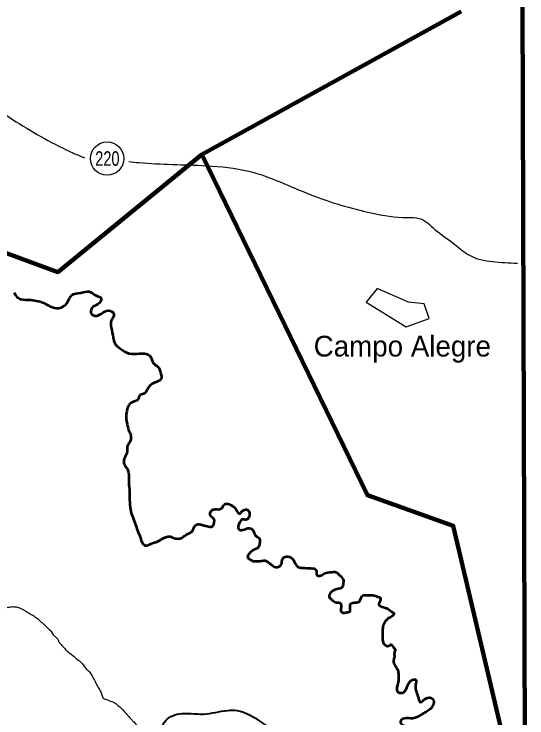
# Model space of a CAD drawing. Extents: x 553962 to 842807, y 8883888 to 9032388.
# Drawn here: x 781131 to 793496, y 8905842 to 8922804 of the extents above; entities that cross this region are included whole.
import ezdxf
from ezdxf.enums import TextEntityAlignment as Align

# ---------------------------------------------------------------- set-up
doc = ezdxf.new("R2010")
doc.units = 0
doc.header["$LTSCALE"] = 200
for name, color, linetype, lineweight in [('12', 7, 'Continuous', 25), ('21', 7, 'Continuous', 25), ('24', 7, 'Continuous', 25), ('3', 7, 'Continuous', 13), ('41', 7, 'Continuous', 40), ('48', 7, 'Continuous', 25), ('57', 7, 'Continuous', 13), ('9', 7, 'Continuous', 90)]:
    doc.layers.add(name, color=color, linetype=linetype, lineweight=lineweight)

msp = doc.modelspace()

# ---------------------------------------------------------------- linework, layer by layer
at = {"layer": '12'}
for points in [[(774127.4, 8922381.7), (774762.8, 8922691.1), (775387.8, 8922672.2), (775861.3, 8922482.8), (776410.6, 8922331.3), (777395.4, 8922179.8), (778039.4, 8921990.4), (778759.1, 8921592.6), (779744, 8921100.2), (781183.4, 8920210), (782566, 8919452.4), (782831.5, 8919338.8)], [(783895.5, 8919249), (784138, 8919225.2), (785766.8, 8919149.4), (786789.5, 8919016.8), (788285.7, 8918448.6), (789744.1, 8918013), (790615.3, 8917899.4), (790899.4, 8917880.4), (791278.2, 8917615.3), (791751.7, 8917255.4), (792111.6, 8916990.3), (792660.8, 8916838.8), (793266.9, 8916800.9)]]:
    msp.add_spline(points, degree=3, dxfattribs=at)
at = {"layer": '12', "lineweight": 40}
msp.add_spline([(781569.2, 8904786.7), (782039.7, 8904747.1), (782669.3, 8904708.5), (783006.7, 8904747.1), (783373.7, 8904928.3), (783777.7, 8905132.8), (784291.7, 8905049.2), (784468.4, 8905065.3), (784754.3, 8905737.1), (785107.7, 8905939.5), (785694.7, 8905935.1), (786283.6, 8906023.1), (786505.7, 8906018.9), (787086.7, 8905742.8), (787462.6, 8905479.4)], degree=3, dxfattribs=at)
at = {"layer": '21'}
msp.add_lwpolyline([(789881.8, 8916188.9), (789618.2, 8915864.4), (790586.5, 8915270.3), (791137.2, 8915470.4), (791021.8, 8915819.8), (790643.3, 8915857.4)], close=True, dxfattribs=at)
at = {"layer": '24', "lineweight": 53}
for points in [[(781130.5, 8916097.6), (781220, 8915963.8), (781483.9, 8915916.6), (781842.1, 8915841.2), (782058.9, 8915737.5), (782256.8, 8915728.1), (782407.6, 8915841.2), (782520.7, 8916029.7), (782737.5, 8916086.3), (782944.9, 8916114.6), (783124, 8916010.9), (783227.6, 8915954.3), (783142.8, 8915803.5), (783029.7, 8915747), (782982.6, 8915605.6), (783086.2, 8915530.2), (783274.8, 8915615), (783453.8, 8915652.7), (783538.7, 8915567.9), (783482.1, 8915435.9), (783472.7, 8915247.4), (783519.8, 8915002.3), (783557.5, 8914870.4), (783689.5, 8914747.8), (783896.8, 8914625.3), (784151.3, 8914625.3), (784311.6, 8914615.9), (784415.3, 8914559.3), (784490.7, 8914389.7), (784594.3, 8914304.8), (784660.3, 8914172.9), (784669.8, 8914003.2), (784509.5, 8913918.4), (784358.7, 8913786.4), (784255, 8913654.5), (784160.8, 8913616.8), (784123.1, 8913522.5), (783953.4, 8913437.7), (783846, 8913234), (783830, 8913084.7), (783856.7, 8912919.4), (783910, 8912732.8), (783942, 8912652.9), (783915.3, 8912477), (783862, 8912402.3), (783856.7, 8912343.7), (783851.3, 8912231.7), (783808.7, 8912141.1), (783776.7, 8912034.5), (783792.7, 8911938.5), (783851.3, 8911858.6), (783888.7, 8911757.3), (783894, 8911554.7), (783910, 8911357.5), (783915.3, 8911096.2)], [(783915.3, 8911096.2), (783936.7, 8910861.7), (783984.6, 8910696.4), (784053.9, 8910520.5), (784107.2, 8910355.2), (784176.5, 8910179.3), (784224.5, 8910056.7), (784293.8, 8909998.1), (784427.1, 8910040.7), (784592.4, 8910094), (784763, 8910190), (784858.9, 8910216.6), (785018.8, 8910168.7), (785141.5, 8910168.7), (785280.1, 8910253.9), (785429.3, 8910344.6), (785482.6, 8910451.2), (785557.3, 8910509.8), (785642.6, 8910499.2), (785786.5, 8910461.8), (785909.1, 8910451.2), (785951.8, 8910541.8), (785957.1, 8910621.8), (785866.5, 8910717.7), (785882.5, 8910829.7), (785946.4, 8910867), (786085, 8910872.3), (786154.3, 8910915), (786197, 8910984.3), (786324.9, 8910989.6), (786399.6, 8910947), (786495.5, 8910840.3), (786559.5, 8910765.7), (786612.8, 8910803), (786666.1, 8910851), (786751.4, 8910861.7), (786804.7, 8910787), (786783.4, 8910664.4), (786719.4, 8910616.4), (786623.5, 8910621.8), (786559.5, 8910531.2), (786532.8, 8910440.5), (786570.2, 8910371.2), (786676.8, 8910381.9), (786794.1, 8910413.9), (786868.7, 8910392.6), (786911.3, 8910317.9), (786954, 8910237.9), (787049.9, 8910158), (787049.9, 8910046), (787023.3, 8909960.7), (786895.3, 8909880.8), (786815.4, 8909822.1), (786762.1, 8909726.2), (786895.3, 8909621.1)], [(786895.3, 8909621.1), (787055.3, 8909621.1), (787183.2, 8909631.8), (787321.8, 8909541.1), (787476.4, 8909477.1), (787577.7, 8909546.4), (787599, 8909669.1), (787695, 8909733.1), (787833.6, 8909685.1), (787908.2, 8909562.5), (787982.9, 8909477.1), (788132.1, 8909455.8), (788334.7, 8909445.1), (788398.7, 8909429.1), (788420, 8909349.1), (788430.7, 8909285.1), (788526.6, 8909274.4), (788622.6, 8909327.8), (788771.8, 8909354.4), (788889.1, 8909354.4), (788974.4, 8909285.1), (789070.4, 8909162.4), (789065.1, 8909082.4), (789049.1, 8909002.4), (788910.5, 8908943.8), (788793.2, 8908890.4), (788750.5, 8908842.4), (788729.2, 8908794.4), (788745.2, 8908730.4), (788803.8, 8908682.4), (788899.8, 8908623.7), (788979.8, 8908618.4), (789017.1, 8908527.7), (789011.7, 8908426.4), (789065.1, 8908373.1), (789129, 8908383.7), (789230.3, 8908410.4), (789230.3, 8908517.1), (789251.6, 8908597.1), (789358.2, 8908623.7), (789459.5, 8908650.4), (789491.5, 8908719.7), (789523.5, 8908783.8), (789646.1, 8908799.8), (789779.4, 8908799.8), (789902, 8908762.4), (789955.3, 8908741.1), (789947.8, 8908639.7), (789926.5, 8908575.7), (789995.8, 8908522.4), (790145.1, 8908469.1), (790230.4, 8908405.1), (790289, 8908357.1), (790246.4, 8908293.1), (790155.8, 8908245.1)], [(790155.8, 8908245.1), (790081.1, 8908170.4), (790033.1, 8908074.4), (790011.8, 8907941), (790011.8, 8907807.7), (790022.5, 8907690.3), (790091.8, 8907583.7), (790182.4, 8907589), (790219.7, 8907610.3), (790278.4, 8907541), (790321, 8907487.7), (790299.7, 8907413), (790299.7, 8907317), (790278.4, 8907226.3), (790315.7, 8907103.7), (790379.7, 8906991.7), (790401, 8906879.6), (790395.6, 8906741), (790369, 8906602.3), (790363.7, 8906495.6), (790422.3, 8906447.6), (790518.2, 8906458.3), (790619.5, 8906613), (790736.8, 8906762.3), (790816.8, 8906762.3), (790811.5, 8906645), (790874.1, 8906341.8), (790921.9, 8906222.4), (791101, 8906329.9), (791244.2, 8906270.2), (791184.6, 8906079.2), (790969.7, 8905935.9), (790742.8, 8905828.4), (790539.8, 8905828.4), (790444.3, 8905756.8), (790539.8, 8905649.3), (790742.8, 8905625.5), (790778.6, 8905518), (790814.4, 8905303.1), (790874.1, 8905159.8), (791053.2, 8905136), (791220.4, 8905088.2), (791256.2, 8904968.8), (791184.6, 8904801.7), (791136.8, 8904670.3), (791268.1, 8904479.3), (791471.1, 8904359.9), (791733.8, 8904264.4), (791865.1, 8904180.8), (792080, 8903965.9), (792235.2, 8903834.6), (792378.5, 8903822.6), (792497.9, 8903762.9), (792545.7, 8903631.6), (792450.1, 8903524.1)]]:
    msp.add_spline(points, degree=3, dxfattribs=at)
at = {"layer": '24'}
for points in [[(777617.6, 8912828.3), (777839.2, 8912869.9), (777991.6, 8912793.7), (778178.6, 8912766), (778455.7, 8912835.2), (778621.9, 8912856), (778760.5, 8912849.1), (778843.6, 8912745.2), (778864.3, 8912662.1), (778912.8, 8912502.8), (778850.5, 8912322.7), (778739.7, 8912191.1), (778663.5, 8912045.6), (778573.4, 8911865.5), (778497.2, 8911657.7), (778455.7, 8911366.8), (778434.9, 8911048.2), (778476.5, 8910750.4), (778518, 8910535.6), (778545.7, 8910341.7), (778580.4, 8910189.3), (778649.6, 8910085.4), (778732.8, 8909960.8), (778871.3, 8909884.6), (779051.4, 8909787.6), (779210.7, 8909787.6), (779356.1, 8909773.7), (779453.1, 8909759.9), (779598.6, 8909621.3), (779695.5, 8909496.7), (779834.1, 8909316.6), (779917.2, 8909178.1), (780007.2, 8909053.4), (780007.2, 8908921.8), (780009.3, 8908822.2), (780018.8, 8908742.2), (780037.6, 8908666.9), (780056.4, 8908582.2), (780110.5, 8908518.7), (780178.7, 8908476.4), (780303.4, 8908427), (780439.8, 8908424.6), (780552.7, 8908419.9), (780618.6, 8908419.9), (780740.9, 8908452.8), (780832.7, 8908471.7), (780938.5, 8908495.2), (781042, 8908518.7), (781150.2, 8908521.1), (781263.2, 8908495.2), (781387.8, 8908429.3), (781472.5, 8908377.6), (781569, 8908323.5), (781672.5, 8908252.9), (781759.5, 8908175.3)], [(781759.5, 8908175.3), (781863, 8908083.5), (781926.5, 8908022.4), (781997.1, 8907957.2), (782102.9, 8907815.9), (782171.2, 8907759.5), (782213.5, 8907679.4), (782262.9, 8907613.6), (782352.3, 8907512.3), (782425.2, 8907441.7), (782531.1, 8907357), (782676.9, 8907234.6), (782782.8, 8907147.6), (782848.6, 8907053.4), (782940.4, 8906956.9), (783011, 8906855.7), (783159.2, 8906575.7), (783220.3, 8906469.7), (783255.6, 8906373.2), (783272.1, 8906326.2), (783340.3, 8906290.9), (783488.5, 8906234.4), (783563.8, 8906201.4), (783613.2, 8906161.4), (783697.8, 8906090.8), (783801.3, 8905980.2), (783897.8, 8905874.3), (783959, 8905801.3), (784020.1, 8905744.9), (784166, 8905566), (784241.2, 8905481.3), (784307.1, 8905415.4), (784351.8, 8905340.1), (784389.4, 8905257.7), (784427.1, 8905180), (784502.3, 8905071.8), (784582.3, 8904954.1), (784624.7, 8904890.5), (784660, 8904796.4), (784690.5, 8904709.3), (784692.9, 8904612.8), (784714.1, 8904551.6), (784761.1, 8904448.1), (784855.2, 8904304.5), (784921.1, 8904184.5), (785034, 8904031.5), (785179.8, 8903887.9), (785290.4, 8903796.1), (785433.9, 8903713.8), (785622.1, 8903633.7), (785819.7, 8903567.8), (785993.8, 8903509), (786073.7, 8903483.1), (786156.1, 8903424.3), (786240.8, 8903313.7)]]:
    msp.add_spline(points, degree=3, dxfattribs=at)
at = {"layer": '3', "lineweight": 25}
msp.add_lwpolyline([(563033.9, 9026438.8), (793061.1, 9026438.8), (793495.6, 8889836.8), (563468.3, 8889836.8)], close=True, dxfattribs=at)
at = {"layer": '48'}
msp.add_circle((783373.6, 8919321.2), 401.3, dxfattribs=at)
at = {"layer": '57', "lineweight": 90}
for points in [[(793248.2, 8967604.7), (789920.9, 8964868.6), (790631.2, 8962124.8), (789231, 8961331.3), (791021.9, 8954091.1), (791021, 8954103), (793292.6, 8953646.3), (793454.5, 8902751.1)], [(765974.5, 8912469.6), (771548.8, 8911642.3), (776566.8, 8913518.4), (780614.1, 8917160.1), (782189.6, 8916587.3), (785656.2, 8919415.9), (791912, 8922868)]]:
    msp.add_lwpolyline(points, dxfattribs=at)
at = {"layer": '57', "lineweight": 25}
for points in [[(793292.6, 8953646.3), (793495.6, 8889836.8), (724892.6, 8889849.6)], [(765974.5, 8912469.6), (771548.8, 8911642.3), (776566.8, 8913518.4), (780614.1, 8917160.1), (782189.6, 8916587.3), (785656.2, 8919415.9), (791912, 8922868)]]:
    msp.add_lwpolyline(points, dxfattribs=at)
at = {"layer": '9'}
for points in [[(765974.5, 8912469.6), (771548.8, 8911642.3), (776566.8, 8913518.4), (780614.1, 8917160.1), (782189.6, 8916587.3), (785656.2, 8919415.9), (791912, 8922868)], [(791729.4, 8903866.6), (792965.2, 8905190), (791720, 8910472.8), (789649.4, 8911206.9), (785656.2, 8919415.9)], [(791729.4, 8903866.6), (792965.2, 8905190), (791720, 8910472.8), (789649.4, 8911206.9), (785656.2, 8919415.9)]]:
    msp.add_lwpolyline(points, dxfattribs=at)

# ---------------------------------------------------------------- texts
at = {"layer": '41'}
msp.add_text('Campo Alegre', height=500, dxfattribs=at).set_placement((788354.2, 8914551.4))
at = {"layer": '48', "width": 0.75}
msp.add_text('220', height=350, dxfattribs=at).set_placement((783380.2, 8919147.9), align=Align.CENTER)

doc.saveas('drawing.dxf')
